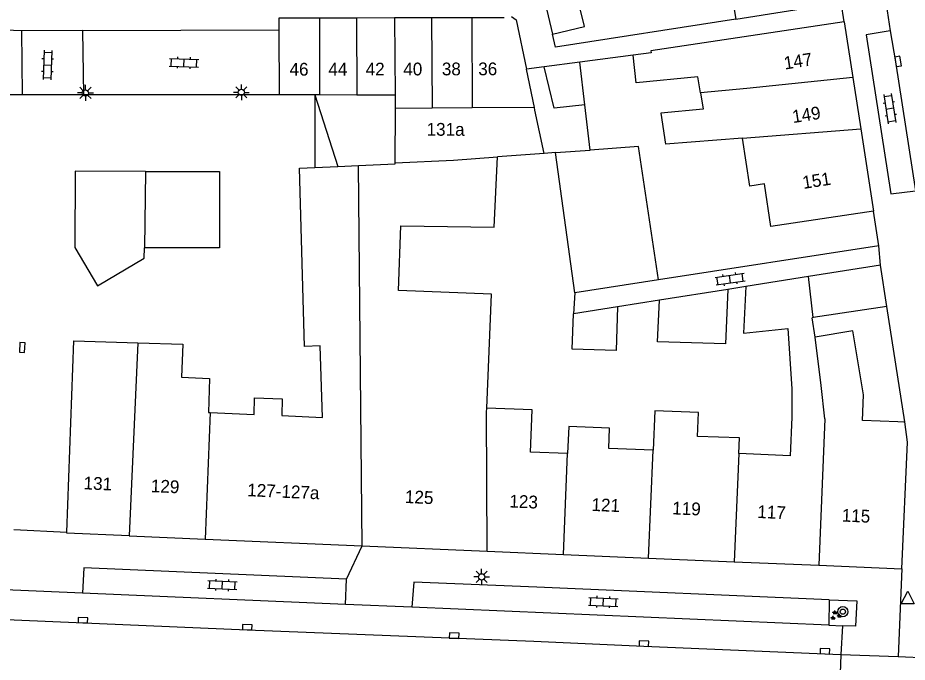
# Model space of a CAD drawing. Extents: x 132994 to 136000, y 393499 to 395512.
# Drawn here: x 133458.1 to 133527.8, y 395401.8 to 395452.3 of the extents above; entities that cross this region are included whole.
import ezdxf

# ---------------------------------------------------------------- set-up
doc = ezdxf.new("R2010")
doc.units = 0
for name, color, linetype in [('gg-afsc-erfafscheiding', 7, 'Continuous'), ('gg-afsc-hekwerk', 7, 'Continuous'), ('gg-afsc-muur', 7, 'Continuous'), ('gg-anno-huisnummerreeks BGT', 7, 'Continuous'), ('gg-bbg-bijgebouw', 7, 'Continuous'), ('gg-bbg-gedigitaliseerde bebouwing', 7, 'Continuous'), ('gg-bbg-gedigitaliseerde bijgebouw', 7, 'Continuous'), ('gg-bbg-hoofdgebouw', 7, 'Continuous'), ('gg-bbg-luifel en loopbrug', 7, 'Continuous'), ('gg-bbg-tussenscheiding', 7, 'Continuous'), ('gg-knt-verharding', 7, 'Continuous'), ('gg-knt-verharding nz', 7, 'Continuous'), ('gt-grn-weggrens', 7, 'Continuous'), ('gt-symb-boom', 7, 'Continuous'), ('gt-symb-groenvak', 7, 'Continuous'), ('gt-symb-klinker verharding', 7, 'Continuous'), ('gt-symb-kolk', 7, 'Continuous'), ('gt-symb-lichtmast', 7, 'Continuous'), ('gt-symb-waterafsluiter', 7, 'Continuous')]:
    doc.layers.add(name, color=color, linetype=linetype)

# ---------------------------------------------------------------- blocks, each defined once
blk = doc.blocks.new('gt0-WAFSL')
at = {"layer": 'gt-symb-waterafsluiter'}
for p, q in [((-0.5, -0.333), (0, 0.667)), ((0, 0.667), (0.5, -0.333)), ((0.5, -0.333), (-0.5, -0.333))]:
    blk.add_line(p, q, dxfattribs=at)
blk = doc.blocks.new('gt0-GRVAK')
at = {"layer": 'gt-symb-groenvak'}
for p, q in [((-0.11, 0.189), (-0.228, 0.24)), ((-0.182, 0.153), (0.088, 0.153)), ((-0.091, 0.211), (-0.156, 0.322)), ((-0.047, 0.214), (-0.047, 0.393)), ((-0.004, 0.211), (0.061, 0.322)), ((0.015, 0.189), (0.133, 0.24)), ((0.262, -0.052), (0.197, 0.059)), ((0.305, -0.049), (0.305, 0.13)), ((0.349, -0.052), (0.414, 0.059)), ((-0.245, -0.228), (-0.363, -0.177)), ((-0.318, -0.264), (-0.047, -0.264)), ((-0.226, -0.206), (-0.291, -0.095)), ((-0.183, -0.203), (-0.183, -0.024)), ((-0.139, -0.206), (-0.074, -0.095)), ((-0.12, -0.228), (-0.002, -0.177)), ((0.243, -0.074), (0.125, -0.023)), ((0.17, -0.11), (0.441, -0.11)), ((0.368, -0.074), (0.486, -0.023))]:
    blk.add_line(p, q, dxfattribs=at)
blk = doc.blocks.new('gt0-BOOM')
at = {"layer": 'gt-symb-boom'}
for radius in [0.4, 0.2]:
    blk.add_circle((0, 0), radius, dxfattribs=at)
blk = doc.blocks.new('gt0-KOLK')
at = {"layer": 'gt-symb-kolk'}
blk.add_lwpolyline([(0, 0), (0.375, 0), (0.375, 0.4), (-0.375, 0.4), (-0.375, 0), (0, 0)], dxfattribs=at)
blk = doc.blocks.new('gt0-KL1')
at = {"layer": 'gt-symb-klinker verharding'}
for p, q in [((-1.15, 0.3), (1.15, 0.3)), ((-1, -0.3), (-1, 0.3)), ((-0.5, 0.3), (-0.5, 0.45)), ((0, -0.3), (0, 0.3)), ((0.5, 0.3), (0.5, 0.45)), ((1, -0.3), (1, 0.3)), ((-1.15, -0.3), (1.15, -0.3)), ((-0.5, -0.45), (-0.5, -0.3)), ((0.5, -0.45), (0.5, -0.3))]:
    blk.add_line(p, q, dxfattribs=at)
blk = doc.blocks.new('gt0-LMAST')
at = {"layer": 'gt-symb-lichtmast'}
for p, q in [((-0.182, 0.173), (-0.447, 0.438)), ((-0.005, 0.246), (-0.005, 0.621)), ((0.172, 0.173), (0.437, 0.438)), ((-0.255, -0.004), (-0.63, -0.004)), ((-0.182, -0.181), (-0.447, -0.446)), ((-0.005, -0.254), (-0.005, -0.629)), ((0.437, -0.446), (0.172, -0.181)), ((0.245, -0.004), (0.62, -0.004))]:
    blk.add_line(p, q, dxfattribs=at)
blk.add_circle((-0.005, -0.004), 0.25, dxfattribs=at)

msp = doc.modelspace()

# ---------------------------------------------------------------- linework, layer by layer
at = {"layer": 'gg-afsc-erfafscheiding'}
for p, q in [((133506.319, 395449.387), (133502.124, 395448.833)), ((133458.462, 395446.264), (133455.986, 395446.263)), ((133463.293, 395446.268), (133458.462, 395446.264)), ((133478.591, 395446.28), (133463.293, 395446.268)), ((133525.56, 395434.45), (133508.291, 395431.793)), ((133515.139, 395431.265), (133513.726, 395431.041)), ((133501.753, 395430.774), (133501.649, 395429.125)), ((133508.369, 395430.191), (133505.096, 395429.672))]:
    msp.add_line(p, q, dxfattribs=at)
msp.add_lwpolyline([(133514.34, 395452.212), (133500.24, 395450.013), (133499.999, 395451.022)], dxfattribs=at)
at = {"layer": 'gg-afsc-hekwerk'}
for p, q in [((133525.56, 395434.45), (133525.14, 395437.17)), ((133457.816, 395412.247), (133461.973, 395412.044))]:
    msp.add_line(p, q, dxfattribs=at)
at = {"layer": 'gg-afsc-muur'}
msp.add_line((133527.575, 395420.66), (133526.18, 395429.69), dxfattribs=at)
at = {"layer": 'gg-bbg-bijgebouw'}
for p, q in [((133484.637, 395452.288), (133481.788, 395452.282)), ((133487.636, 395452.294), (133484.637, 395452.288)), ((133490.53, 395452.3), (133487.636, 395452.294)), ((133493.675, 395452.306), (133490.53, 395452.3)), ((133496.223, 395452.311), (133493.675, 395452.306)), ((133478.565, 395451.357), (133478.591, 395446.28)), ((133481.398, 395446.269), (133478.591, 395446.28)), ((133481.398, 395440.58), (133483.187, 395440.665)), ((133480.175, 395440.522), (133481.398, 395440.58)), ((133526.18, 395429.69), (133525.69, 395432.94)), ((133526.18, 395429.69), (133520.405, 395428.837)), ((133520.405, 395428.837), (133520.32, 395428.824))]:
    msp.add_line(p, q, dxfattribs=at)
for points in [[(133481.788, 395452.282), (133478.56, 395452.276), (133478.565, 395451.357)], [(133468.131, 395440.28), (133462.628, 395440.287), (133462.586, 395434.316)], [(133468.131, 395440.28), (133473.926, 395440.273), (133473.912, 395434.289)]]:
    msp.add_lwpolyline(points, dxfattribs=at)
at = {"layer": 'gg-bbg-gedigitaliseerde bebouwing'}
for p, q in [((133513.522, 395457.481), (133514.34, 395452.212)), ((133514.34, 395452.212), (133522.6, 395453.5)), ((133514.884, 395442.877), (133508.856, 395442.4)), ((133520.03, 395432.041), (133515.139, 395431.265)), ((133462.515, 395427.026), (133467.529, 395426.867)), ((133467.529, 395426.867), (133471.044, 395426.755)), ((133471.044, 395426.755), (133470.935, 395424.157)), ((133518.73, 395423.258), (133518.729, 395421.033)), ((133473.073, 395421.399), (133473.181, 395421.394))]:
    msp.add_line(p, q, dxfattribs=at)
for points in [[(133522.84, 395452), (133507.706, 395449.715), (133507.724, 395449.572), (133506.319, 395449.387)], [(133511.584, 395446.432), (133511.388, 395447.698), (133506.546, 395447.203), (133506.319, 395449.387)], [(133511.584, 395446.432), (133511.781, 395445.165), (133508.479, 395444.828), (133508.856, 395442.4)], [(133517.085, 395435.972), (133516.59, 395439.301), (133515.441, 395439.13), (133514.884, 395442.877)], [(133494.847, 395421.743), (133495.221, 395430.67), (133487.943, 395430.943), (133488.133, 395436.017), (133495.441, 395435.905), (133495.701, 395441.408)], [(133481.993, 395421.018), (133481.809, 395426.615), (133480.569, 395426.58), (133480.175, 395440.522)], [(133515.139, 395431.265), (133514.965, 395427.601), (133518.434, 395427.981), (133518.73, 395423.258)], [(133470.935, 395424.157), (133473.133, 395424.065), (133473.073, 395421.399)], [(133473.181, 395421.394), (133476.628, 395421.247), (133476.666, 395422.546), (133478.835, 395422.483), (133478.796, 395421.154), (133481.993, 395421.018)], [(133501.184, 395418.185), (133498.286, 395418.294), (133498.411, 395421.609), (133494.847, 395421.743)], [(133514.583, 395418.188), (133514.629, 395419.411), (133511.351, 395419.533), (133511.421, 395421.399), (133508, 395421.527), (133507.868, 395418.44)], [(133518.729, 395421.033), (133518.601, 395418.017), (133514.583, 395418.188)], [(133507.868, 395418.44), (133504.397, 395418.571), (133504.458, 395420.178), (133501.264, 395420.298), (133501.184, 395418.185)]]:
    msp.add_lwpolyline(points, dxfattribs=at)
at = {"layer": 'gg-bbg-gedigitaliseerde bijgebouw'}
for p, q in [((133499.049, 395454.994), (133499.999, 395451.022)), ((133499.352, 395448.475), (133497.953, 395448.295)), ((133502.124, 395448.833), (133499.352, 395448.475)), ((133502.528, 395445.486), (133502.124, 395448.833)), ((133481.398, 395446.269), (133483.187, 395440.665)), ((133502.955, 395441.955), (133502.528, 395445.486)), ((133499.332, 395441.681), (133495.701, 395441.408)), ((133500.22, 395441.748), (133499.332, 395441.681)), ((133501.753, 395430.774), (133500.22, 395441.748)), ((133473.912, 395434.289), (133468.041, 395434.303)), ((133525.69, 395432.94), (133520.03, 395432.041)), ((133508.291, 395431.793), (133501.753, 395430.774)), ((133513.726, 395431.041), (133508.369, 395430.191)), ((133505.096, 395429.672), (133501.649, 395429.125))]:
    msp.add_line(p, q, dxfattribs=at)
for points in [[(133499.999, 395451.022), (133502.492, 395451.618), (133501.542, 395455.59)], [(133496.78, 395452.412), (133497.15, 395452.149), (133497.953, 395448.295)], [(133508.291, 395431.793), (133506.738, 395442.239), (133502.955, 395441.955)], [(133462.586, 395434.316), (133464.358, 395431.316), (133468.029, 395433.484), (133468.041, 395434.303)], [(133513.726, 395431.041), (133513.544, 395426.769), (133508.23, 395426.926), (133508.369, 395430.191)], [(133505.096, 395429.672), (133504.994, 395426.247), (133501.531, 395426.349), (133501.649, 395429.125)]]:
    msp.add_lwpolyline(points, dxfattribs=at)
at = {"layer": 'gg-bbg-hoofdgebouw'}
for p, q in [((133522.84, 395452), (133523.517, 395447.632)), ((133523.517, 395447.632), (133524.141, 395443.61)), ((133524.141, 395443.61), (133525.14, 395437.17)), ((133525.14, 395437.17), (133517.085, 395435.972)), ((133520.554, 395427.301), (133520.32, 395428.824)), ((133461.973, 395412.044), (133462.515, 395427.026)), ((133466.857, 395411.735), (133472.789, 395411.483)), ((133472.789, 395411.483), (133485.099, 395410.959)), ((133485.099, 395410.959), (133494.873, 395410.542)), ((133494.873, 395410.542), (133500.849, 395410.288)), ((133500.849, 395410.288), (133507.51, 395410.005)), ((133507.51, 395410.005), (133514.222, 395409.719)), ((133514.222, 395409.719), (133520.843, 395409.437)), ((133520.843, 395409.437), (133527.36, 395409.16))]:
    msp.add_line(p, q, dxfattribs=at)
for points in [[(133527.575, 395420.66), (133527.483, 395420.654), (133527.047, 395420.666), (133524.265, 395420.784), (133524.336, 395422.779), (133523.515, 395427.786), (133520.554, 395427.301)], [(133527.36, 395409.16), (133527.798, 395419.084), (133527.575, 395420.66)], [(133466.857, 395411.735), (133461.968, 395411.943), (133461.973, 395412.044)]]:
    msp.add_lwpolyline(points, dxfattribs=at)
at = {"layer": 'gg-bbg-luifel en loopbrug'}
msp.add_line((133481.398, 395446.269), (133481.398, 395440.58), dxfattribs=at)
at = {"layer": 'gg-bbg-tussenscheiding'}
for p, q in [((133481.786, 395446.267), (133481.788, 395452.282)), ((133484.637, 395452.288), (133484.673, 395446.256)), ((133487.636, 395452.294), (133487.673, 395446.244)), ((133490.53, 395452.3), (133490.573, 395445.23)), ((133493.675, 395452.306), (133493.718, 395445.249)), ((133498.582, 395445.278), (133497.953, 395448.295)), ((133500.122, 395445.24), (133499.352, 395448.475)), ((133481.786, 395446.267), (133481.398, 395446.269)), ((133484.673, 395446.256), (133481.786, 395446.267)), ((133487.673, 395446.244), (133484.673, 395446.256)), ((133487.682, 395440.942), (133487.699, 395445.212)), ((133490.573, 395445.23), (133487.699, 395445.212)), ((133493.718, 395445.249), (133490.573, 395445.23)), ((133498.582, 395445.278), (133493.718, 395445.249)), ((133498.622, 395445.087), (133498.582, 395445.278)), ((133499.332, 395441.681), (133498.622, 395445.087)), ((133502.528, 395445.486), (133500.122, 395445.24)), ((133514.884, 395442.877), (133524.141, 395443.61)), ((133500.22, 395441.748), (133502.955, 395441.955)), ((133483.187, 395440.665), (133484.795, 395440.742)), ((133485.099, 395410.959), (133484.795, 395440.742)), ((133468.131, 395440.28), (133468.041, 395434.303)), ((133520.405, 395428.837), (133520.03, 395432.041)), ((133467.529, 395426.867), (133466.857, 395411.735)), ((133521.028, 395423.51), (133520.554, 395427.301)), ((133521.331, 395420.915), (133521.028, 395423.51)), ((133473.181, 395421.394), (133472.789, 395411.483)), ((133521.331, 395420.915), (133520.843, 395409.437)), ((133507.51, 395410.005), (133507.868, 395418.44)), ((133500.849, 395410.288), (133501.184, 395418.185)), ((133514.583, 395418.188), (133514.222, 395409.719))]:
    msp.add_line(p, q, dxfattribs=at)
for points in [[(133523.517, 395447.632), (133515.224, 395446.784), (133511.584, 395446.432)], [(133487.699, 395445.212), (133487.703, 395446.244), (133487.673, 395446.244)], [(133487.682, 395440.942), (133492.244, 395441.148), (133495.701, 395441.408)], [(133484.795, 395440.742), (133487.682, 395440.88), (133487.682, 395440.942)], [(133494.873, 395410.542), (133494.833, 395421.417), (133494.847, 395421.743)]]:
    msp.add_lwpolyline(points, dxfattribs=at)
at = {"layer": 'gg-knt-verharding'}
for p, q in [((133525.834, 395455.258), (133526.436, 395451.282)), ((133463.228, 395451.309), (133458.407, 395451.294)), ((133458.407, 395451.294), (133458.462, 395446.264)), ((133463.293, 395446.268), (133463.228, 395451.309)), ((133525.69, 395432.94), (133525.56, 395434.45)), ((133483.796, 395406.362), (133483.877, 395408.359)), ((133463.184, 395407.246), (133451.454, 395407.767)), ((133483.796, 395406.362), (133463.184, 395407.246)), ((133521.66, 395406.738), (133521.633, 395404.752)), ((133488.988, 395406.153), (133483.796, 395406.362)), ((133521.633, 395404.752), (133488.988, 395406.153)), ((133521.633, 395404.752), (133522.695, 395404.705)), ((133522.695, 395404.705), (133522.584, 395402.458)), ((133523.732, 395404.678), (133522.695, 395404.705)), ((133522.584, 395402.458), (133522.413, 395397.967))]:
    msp.add_line(p, q, dxfattribs=at)
for points in [[(133526.436, 395451.282), (133524.559, 395450.961), (133526.495, 395438.52), (133528.416, 395438.766)], [(133526.436, 395451.282), (133526.855, 395448.858), (133528.416, 395438.766)], [(133483.877, 395408.359), (133463.289, 395409.246), (133463.184, 395407.246)], [(133521.66, 395406.738), (133498.766, 395407.733), (133489.128, 395408.125), (133488.988, 395406.153)], [(133521.66, 395406.738), (133523.817, 395406.644), (133523.732, 395404.678)]]:
    msp.add_lwpolyline(points, dxfattribs=at)
at = {"layer": 'gg-knt-verharding nz'}
msp.add_line((133463.228, 395451.309), (133478.565, 395451.357), dxfattribs=at)
for points in [[(133458.407, 395451.294), (133455.872, 395451.399), (133455.986, 395446.263)], [(133356.857, 395409.409), (133358.198, 395409.331), (133373.045, 395408.749), (133387.53, 395408.147), (133402.424, 395407.549), (133476.091, 395404.393), (133498.534, 395403.487), (133507.149, 395403.103), (133522.584, 395402.458)]]:
    msp.add_lwpolyline(points, dxfattribs=at)
at = {"layer": 'gt-grn-weggrens'}
for p, q in [((133522.84, 395452), (133522.6, 395453.5)), ((133483.877, 395408.359), (133485.099, 395410.959)), ((133527.36, 395409.16), (133527.057, 395402.288)), ((133522.584, 395402.458), (133527.057, 395402.288)), ((133527.057, 395402.288), (133532.28, 395402.089))]:
    msp.add_line(p, q, dxfattribs=at)

# ---------------------------------------------------------------- block references
at = {"layer": 'gt-symb-boom'}
msp.add_blockref('gt0-BOOM', (133522.733, 395405.806), dxfattribs=at)
at = {"layer": 'gt-symb-groenvak'}
msp.add_blockref('gt0-GRVAK', (133522.16, 395405.508), dxfattribs=at)
at = {"layer": 'gt-symb-klinker verharding'}
for p, rotation in [((133460.457, 395448.611), -91.89196541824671), ((133471.144, 395448.785), -1.8919654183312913), ((133526.402, 395445.199), -81.19719554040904), ((133513.904, 395431.844), 7.992313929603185), ((133474.145, 395407.891), -2.579147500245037), ((133503.978, 395406.567), -2.579147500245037)]:
    msp.add_blockref('gt0-KL1', p, dxfattribs=dict(at, rotation=rotation))
at = {"layer": 'gt-symb-kolk'}
for p, rotation in [((133526.855, 395448.858), -80.20785375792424), ((133458.675, 395426.486), 86.67392639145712), ((133463.224, 395404.935), -2.4074138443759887), ((133476.091, 395404.393), -2.350159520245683), ((133492.286, 395403.73), -2.2356368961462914), ((133507.149, 395403.103), -2.4074138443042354), ((133521.318, 395402.505), -2.1210963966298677)]:
    msp.add_blockref('gt0-KOLK', p, dxfattribs=dict(at, rotation=rotation))
at = {"layer": 'gt-symb-lichtmast'}
for p in [(133463.426, 395446.427), (133475.638, 395446.475), (133494.454, 395408.531)]:
    msp.add_blockref('gt0-LMAST', p, dxfattribs=at)
at = {"layer": 'gt-symb-waterafsluiter'}
msp.add_blockref('gt0-WAFSL', (133527.809, 395406.75), dxfattribs=at)

# ---------------------------------------------------------------- texts
at = {"layer": 'gg-anno-huisnummerreeks BGT'}
for s, rotation, p in [('147', 8.8, (133518.194, 395448.254)), ('46', 0.1, (133479.405, 395447.778)), ('44', 0.1, (133482.445, 395447.784)), ('42', 0.1, (133485.369, 395447.79)), ('40', 0.1, (133488.315, 395447.796)), ('38', 0.1, (133491.334, 395447.802)), ('36', 0.1, (133494.181, 395447.808)), ('149', 8.8, (133518.844, 395444.063)), ('131a', 359.8, (133490.136, 395443.077)), ('151', 8.8, (133519.644, 395438.903)), ('131', 357.5, (133463.264, 395415.392)), ('129', 357.6, (133468.532, 395415.166)), ('127-127a', 357.5, (133476.079, 395414.849)), ('125', 357.5, (133488.424, 395414.321)), ('123', 357.6, (133496.604, 395413.971)), ('121', 357.6, (133503.031, 395413.698)), ('119', 357.5, (133509.356, 395413.43)), ('117', 357.5, (133516.018, 395413.147)), ('115', 357.6, (133522.628, 395412.863))]:
    msp.add_text(s, height=1, rotation=rotation, dxfattribs=at).set_placement(p)

doc.saveas('drawing.dxf')
